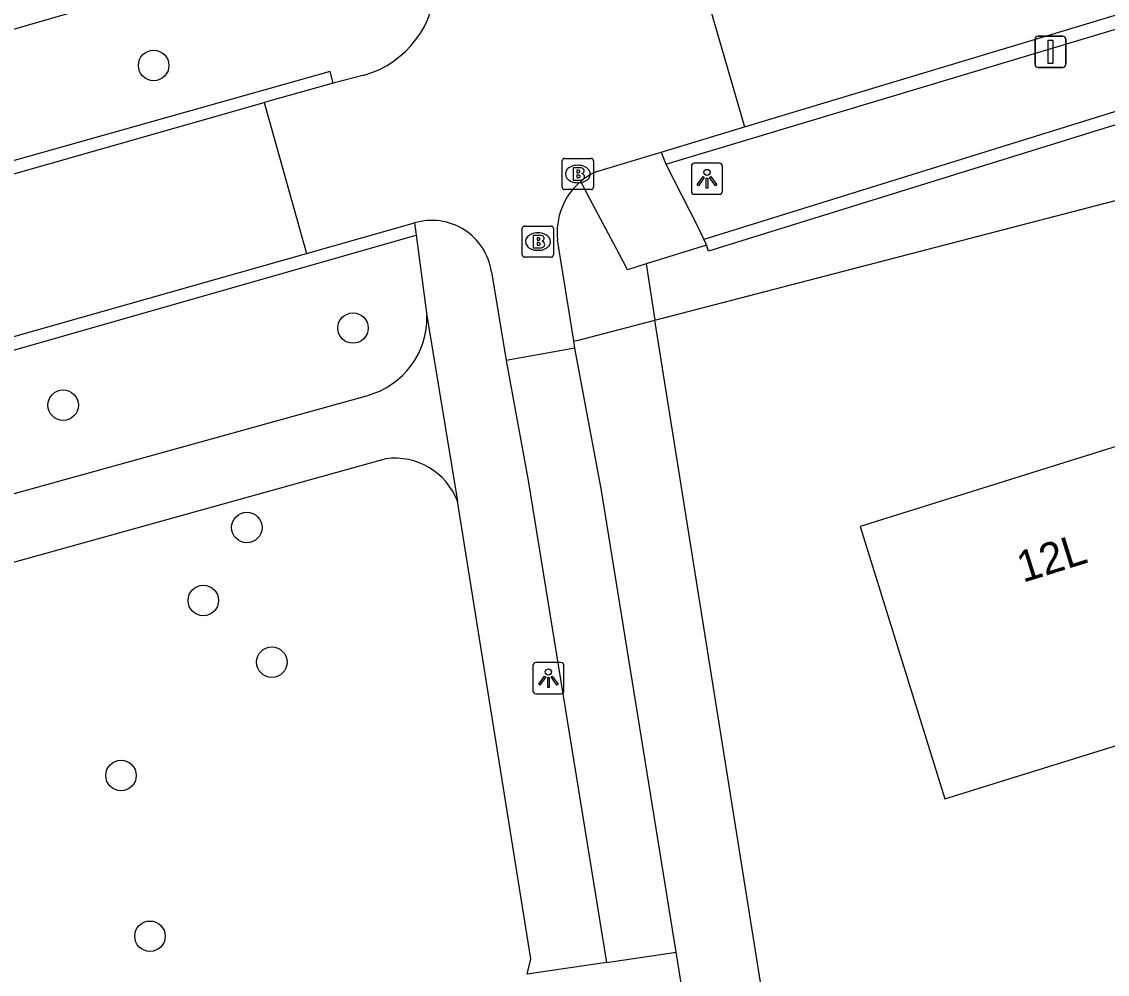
# Model space of a CAD drawing. Extents: x 162880 to 165536, y 384011 to 385179.
# Drawn here: x 164542.81 to 164577.63, y 384581.08 to 384611.64 of the extents above; entities that cross this region are included whole.
import ezdxf

# ---------------------------------------------------------------- set-up
doc = ezdxf.new("R2010")
doc.units = 0
for name, color, linetype in [('IMGEO_Afsluitpaal', 7, 'Continuous'), ('IMGEO_Berm_halfverhard', 7, 'Continuous'), ('IMGEO_Boom', 7, 'Continuous'), ('IMGEO_Brandkraan', 7, 'Continuous'), ('IMGEO_Erf', 7, 'Continuous'), ('IMGEO_Fietspad_open', 7, 'Continuous'), ('IMGEO_Grasland_overig', 7, 'Continuous'), ('IMGEO_Groenvoorziening', 7, 'Continuous'), ('IMGEO_Haag', 7, 'Continuous'), ('IMGEO_Lichtpunt', 7, 'Continuous'), ('IMGEO_Pand', 7, 'Continuous'), ('IMGEO_Pand_nummerreeks', 7, 'Continuous'), ('IMGEO_Rijbaan_lokaal_gesloten', 7, 'Continuous'), ('IMGEO_Rijbaan_lokaal_open', 7, 'Continuous'), ('IMGEO_Voetpad_open', 7, 'Continuous')]:
    doc.layers.add(name, color=color, linetype=linetype)

msp = doc.modelspace()

# ---------------------------------------------------------------- linework, layer by layer
at = {"layer": 'IMGEO_Afsluitpaal'}
for p, q in [((164575.412, 384611.173), (164576.202, 384611.173)), ((164576.202, 384611.173), (164575.412, 384611.173)), ((164575.312, 384610.273), (164575.312, 384611.073)), ((164575.312, 384611.073), (164575.312, 384610.273)), ((164576.302, 384611.073), (164576.302, 384610.273)), ((164576.302, 384610.273), (164576.302, 384611.073)), ((164576.202, 384610.173), (164575.412, 384610.173)), ((164575.412, 384610.173), (164576.202, 384610.173))]:
    msp.add_line(p, q, dxfattribs=at)
msp.add_lwpolyline([(164575.732, 384611.048), (164575.882, 384611.048), (164575.882, 384610.298), (164575.732, 384610.298), (164575.732, 384611.048)], dxfattribs=at)
for centre, start, end in [((164575.412, 384611.073), 90, 180), ((164575.412, 384611.073), 90, 180), ((164576.202, 384611.073), 0, 90), ((164576.202, 384611.073), 360, 90), ((164575.412, 384610.273), 180, 270), ((164575.412, 384610.273), 180, 270), ((164576.202, 384610.273), 270, 0), ((164576.202, 384610.273), 270, 0)]:
    msp.add_arc(centre, 0.1, start, end, dxfattribs=at)
at = {"layer": 'IMGEO_Berm_halfverhard'}
for points in [[(164563.468, 384607.066), (164594.315, 384616.342)], [(164552.804, 384609.672), (164552.711, 384610.041), (164538.805, 384606.128), (164538.917, 384605.722)], [(164539.606, 384600.706), (164539.699, 384600.29), (164555.461, 384604.79)]]:
    msp.add_lwpolyline(points, dxfattribs=at)
at = {"layer": 'IMGEO_Boom'}
for centre in [(164547.044, 384610.236), (164553.438, 384601.812), (164544.141, 384599.337), (164550.034, 384595.414), (164548.638, 384593.074), (164550.835, 384591.096), (164545.997, 384587.46), (164546.926, 384582.304)]:
    msp.add_circle(centre, 0.489, dxfattribs=at)
at = {"layer": 'IMGEO_Brandkraan'}
for p, q in [((164560.148, 384606.327), (164560.148, 384607.179)), ((164560.223, 384607.253), (164561.075, 384607.253)), ((164560.636, 384607.033), (164560.661, 384607.033)), ((164561.149, 384607.179), (164561.149, 384606.327)), ((164560.659, 384606.473), (164560.634, 384606.473)), ((164561.075, 384606.253), (164560.223, 384606.253)), ((164558.868, 384604.159), (164558.868, 384605.011)), ((164558.943, 384605.085), (164559.795, 384605.085)), ((164559.869, 384605.011), (164559.869, 384604.159)), ((164559.356, 384604.865), (164559.381, 384604.865)), ((164559.379, 384604.305), (164559.354, 384604.305)), ((164559.795, 384604.085), (164558.943, 384604.085))]:
    msp.add_line(p, q, dxfattribs=at)
for points in [[(164560.148, 384606.327), (164560.148, 384607.179)], [(164560.223, 384607.253), (164561.075, 384607.253)], [(164561.149, 384607.179), (164561.149, 384606.327)], [(164560.496, 384606.953), (164560.496, 384606.553), (164560.709, 384606.553)], [(164560.727, 384606.953), (164560.496, 384606.953)], [(164560.675, 384606.872), (164560.621, 384606.872), (164560.621, 384606.796)], [(164560.621, 384606.796), (164560.674, 384606.796)], [(164560.683, 384606.72), (164560.621, 384606.72), (164560.621, 384606.639)], [(164560.621, 384606.639), (164560.683, 384606.639)], [(164561.075, 384606.253), (164560.223, 384606.253)], [(164558.868, 384604.159), (164558.868, 384605.011)], [(164558.943, 384605.085), (164559.795, 384605.085)], [(164559.869, 384605.011), (164559.869, 384604.159)], [(164559.216, 384604.785), (164559.216, 384604.385), (164559.429, 384604.385)], [(164559.447, 384604.785), (164559.216, 384604.785)], [(164559.395, 384604.704), (164559.341, 384604.704), (164559.341, 384604.628)], [(164559.341, 384604.628), (164559.394, 384604.628)], [(164559.403, 384604.552), (164559.341, 384604.552), (164559.341, 384604.471)], [(164559.341, 384604.471), (164559.403, 384604.471)], [(164559.795, 384604.085), (164558.943, 384604.085)]]:
    msp.add_lwpolyline(points, dxfattribs=at)
for centre, radius, start, end in [((164560.225, 384607.177), 0.0765, 91.552, 178.448), ((164560.225, 384607.177), 0.0765, 91.552, 178.448), ((164561.073, 384607.177), 0.0765, 1.552, 88.448), ((164561.073, 384607.177), 0.0765, 1.552, 88.448), ((164560.676, 384606.834), 0.0379, 267.8285, 90.9355), ((164560.684, 384606.679), 0.0404, 269.8759, 90.5077), ((164560.731, 384606.808), 0.145, 59.4692, 91.5367), ((164560.756, 384606.855), 0.0922, 285.5137, 58.1501), ((164560.761, 384606.663), 0.105, 301.3115, 78.989), ((164560.225, 384606.329), 0.0765, 181.552, 268.448), ((164560.225, 384606.329), 0.0765, 181.552, 268.448), ((164560.715, 384606.804), 0.251, 268.6676, 293.5347), ((164561.073, 384606.329), 0.0765, 271.552, 358.448), ((164561.073, 384606.329), 0.0765, 271.552, 358.448), ((164558.945, 384605.009), 0.0765, 91.552, 178.448), ((164558.945, 384605.009), 0.0765, 91.552, 178.448), ((164559.793, 384605.009), 0.0765, 1.552, 88.448), ((164559.793, 384605.009), 0.0765, 1.552, 88.448), ((164559.396, 384604.666), 0.0379, 267.8285, 90.9355), ((164559.404, 384604.511), 0.0404, 269.8759, 90.5077), ((164559.451, 384604.64), 0.145, 59.4692, 91.5367), ((164559.476, 384604.687), 0.0922, 285.5137, 58.1501), ((164559.481, 384604.495), 0.105, 301.3115, 78.989), ((164559.435, 384604.636), 0.251, 268.6676, 293.5347), ((164558.945, 384604.161), 0.0765, 181.552, 268.448), ((164558.945, 384604.161), 0.0765, 181.552, 268.448), ((164559.793, 384604.161), 0.0765, 271.552, 358.448), ((164559.793, 384604.161), 0.0765, 271.552, 358.448)]:
    msp.add_arc(centre, radius, start, end, dxfattribs=at)
for centre, major_axis, ratio, start_param, end_param in [((164560.635, 384606.753), (-0.387, 0.002), 0.722429, 4.712389, 7.853982), ((164560.66, 384606.753), (-0.39, 0.002), 0.717154, 1.570796, 4.712389), ((164559.355, 384604.585), (-0.387, 0.002), 0.722429, 4.712389, 7.853982), ((164559.38, 384604.585), (-0.39, 0.002), 0.717154, 1.570796, 4.712389)]:
    msp.add_ellipse(centre, major_axis=major_axis, ratio=ratio, start_param=start_param, end_param=end_param, dxfattribs=at)
at = {"layer": 'IMGEO_Erf'}
msp.add_lwpolyline([(164576.06, 384577.074), (164567.317, 384575.741), (164563.123, 384602.066)], dxfattribs=at)
at = {"layer": 'IMGEO_Fietspad_open'}
for points in [[(164563.803, 384581.793), (164561.408, 384596.599), (164560.554, 384601.172)], [(164558.347, 384600.772), (164559.061, 384596.922), (164561.57, 384581.462)]]:
    msp.add_lwpolyline(points, dxfattribs=at)
at = {"layer": 'IMGEO_Grasland_overig'}
for points in [[(164563.123, 384602.066), (164597.81, 384611.079)], [(164562.836, 384603.868), (164563.123, 384602.066)]]:
    msp.add_lwpolyline(points, dxfattribs=at)
at = {"layer": 'IMGEO_Groenvoorziening'}
for points in [[(164549.573, 384618.387), (164551.155, 384613.885), (164500, 384599.087), (164456.616, 384588.519), (164440.812, 384583.848)], [(164560.518, 384601.397), (164560.628, 384601.418), (164563.123, 384602.066)]]:
    msp.add_lwpolyline(points, dxfattribs=at)
at = {"layer": 'IMGEO_Haag'}
for points in [[(164578.649, 384608.988), (164564.691, 384604.653)], [(164578.698, 384608.794), (164578.757, 384608.603), (164564.838, 384604.28), (164564.779, 384604.471)]]:
    msp.add_lwpolyline(points, dxfattribs=at)
at = {"layer": 'IMGEO_Lichtpunt'}
for p, q in [((164564.291, 384607.005), (164564.291, 384606.198)), ((164564.291, 384607.005), (164564.291, 384606.198)), ((164565.193, 384607.1), (164564.385, 384607.1)), ((164565.193, 384607.1), (164564.385, 384607.1)), ((164565.287, 384606.198), (164565.287, 384607.005)), ((164565.287, 384606.198), (164565.287, 384607.005)), ((164564.385, 384606.104), (164565.193, 384606.104)), ((164564.385, 384606.104), (164565.193, 384606.104)), ((164559.206, 384590.985), (164559.206, 384590.178)), ((164559.206, 384590.985), (164559.206, 384590.178)), ((164560.108, 384591.08), (164559.3, 384591.08)), ((164560.108, 384591.08), (164559.3, 384591.08)), ((164560.202, 384590.178), (164560.202, 384590.985)), ((164560.202, 384590.178), (164560.202, 384590.985)), ((164559.3, 384590.084), (164560.108, 384590.084)), ((164559.3, 384590.084), (164560.108, 384590.084))]:
    msp.add_line(p, q, dxfattribs=at)
for points in [[(164564.665, 384606.669), (164564.704, 384606.641), (164564.516, 384606.379), (164564.478, 384606.406), (164564.665, 384606.669)], [(164564.767, 384606.621), (164564.814, 384606.621), (164564.814, 384606.299), (164564.767, 384606.299), (164564.767, 384606.621)], [(164564.877, 384606.641), (164564.915, 384606.668), (164565.102, 384606.406), (164565.063, 384606.378), (164564.877, 384606.641)], [(164559.58, 384590.649), (164559.619, 384590.621), (164559.431, 384590.359), (164559.393, 384590.386), (164559.58, 384590.649)], [(164559.682, 384590.601), (164559.729, 384590.601), (164559.729, 384590.279), (164559.682, 384590.279), (164559.682, 384590.601)], [(164559.792, 384590.621), (164559.83, 384590.648), (164560.017, 384590.386), (164559.978, 384590.358), (164559.792, 384590.621)]]:
    msp.add_lwpolyline(points, dxfattribs=at)
for centre in [(164564.79, 384606.803), (164559.705, 384590.783)]:
    msp.add_circle(centre, 0.0994, dxfattribs=at)
for centre, start, end in [((164564.385, 384607.005), 90, 180), ((164564.385, 384607.005), 90, 180), ((164565.193, 384607.005), 0, 90), ((164565.193, 384607.005), 0, 90), ((164564.385, 384606.198), 180, 270), ((164564.385, 384606.198), 180, 270), ((164565.193, 384606.198), 270, 0), ((164565.193, 384606.198), 270, 360), ((164559.3, 384590.985), 90, 180), ((164559.3, 384590.985), 90, 180), ((164560.108, 384590.985), 0, 90), ((164560.108, 384590.985), 0, 90), ((164559.3, 384590.178), 180, 270), ((164559.3, 384590.178), 180, 270), ((164560.108, 384590.178), 270, 0), ((164560.108, 384590.178), 270, 360)]:
    msp.add_arc(centre, 0.0946, start, end, dxfattribs=at)
at = {"layer": 'IMGEO_Pand'}
msp.add_lwpolyline([(164581.034, 384586.418), (164583.886, 384587.305), (164580.346, 384598.769), (164569.705, 384595.445), (164572.417, 384586.715), (164580.191, 384589.13), (164581.034, 384586.418)], dxfattribs=at)
at = {"layer": 'IMGEO_Rijbaan_lokaal_gesloten'}
for points in [[(164565.993, 384608.261), (164594.146, 384616.753)], [(164564.615, 384613.02), (164565.993, 384608.261)], [(164553.793, 384609.923), (164552.804, 384609.672)], [(164552.804, 384609.672), (164550.594, 384609.043)], [(164538.917, 384605.722), (164550.594, 384609.043)], [(164550.594, 384609.043), (164551.948, 384604.202)], [(164563.326, 384607.457), (164565.993, 384608.261)], [(164561.261, 384606.837), (164563.326, 384607.457)], [(164551.948, 384604.202), (164555.413, 384605.184)], [(164560.518, 384601.397), (164560.001, 384604.638)], [(164539.606, 384600.706), (164551.948, 384604.202)], [(164557.878, 384603.616), (164558.347, 384600.772)], [(164560.554, 384601.172), (164560.518, 384601.397)], [(164560.554, 384601.172), (164558.347, 384600.772)]]:
    msp.add_lwpolyline(points, dxfattribs=at)
for centre, radius, start, end in [((164552.931, 384612.962), 3.159, 285.8363, 0.268), ((164562.089, 384604.928), 2.081, 113.4373, 130.2946), ((164562.108, 384604.89), 2.122, 130.0287, 186.8324), ((164555.969, 384603.337), 1.929, 8.3257, 106.753)]:
    msp.add_arc(centre, radius, start, end, dxfattribs=at)
at = {"layer": 'IMGEO_Rijbaan_lokaal_open'}
for points in [[(164561.57, 384581.462), (164563.803, 384581.793)], [(164564.939, 384574.769), (164563.803, 384581.793)], [(164561.57, 384581.462), (164559.022, 384581.084)]]:
    msp.add_lwpolyline(points, dxfattribs=at)
at = {"layer": 'IMGEO_Voetpad_open'}
for points in [[(164563.326, 384607.457), (164563.468, 384607.066)], [(164563.468, 384607.066), (164564.475, 384605.104), (164564.691, 384604.653)], [(164562.836, 384603.868), (164562.244, 384603.684), (164561.976, 384604.189), (164561.036, 384605.962), (164560.743, 384606.515)], [(164555.413, 384605.184), (164555.461, 384604.79)], [(164555.461, 384604.79), (164555.811, 384602.217)], [(164564.691, 384604.653), (164564.779, 384604.471)], [(164564.779, 384604.471), (164562.836, 384603.868)], [(164555.811, 384602.217), (164556.788, 384596.263)], [(164532.998, 384593.852), (164553.911, 384599.651)], [(164554.489, 384597.617), (164533.048, 384591.655)], [(164559.022, 384581.084), (164559.144, 384581.581), (164556.788, 384596.263)]]:
    msp.add_lwpolyline(points, dxfattribs=at)
for centre, radius, start, end in [((164553.216, 384602.152), 2.596, 285.5259, 1.4377), ((164554.781, 384595.485), 2.152, 21.1997, 97.8083)]:
    msp.add_arc(centre, radius, start, end, dxfattribs=at)

# ---------------------------------------------------------------- texts
at = {"layer": 'IMGEO_Pand_nummerreeks'}
msp.add_text('12L', height=1, rotation=17.3476, dxfattribs=at).set_placement((164574.925, 384593.639))

doc.saveas('drawing.dxf')
